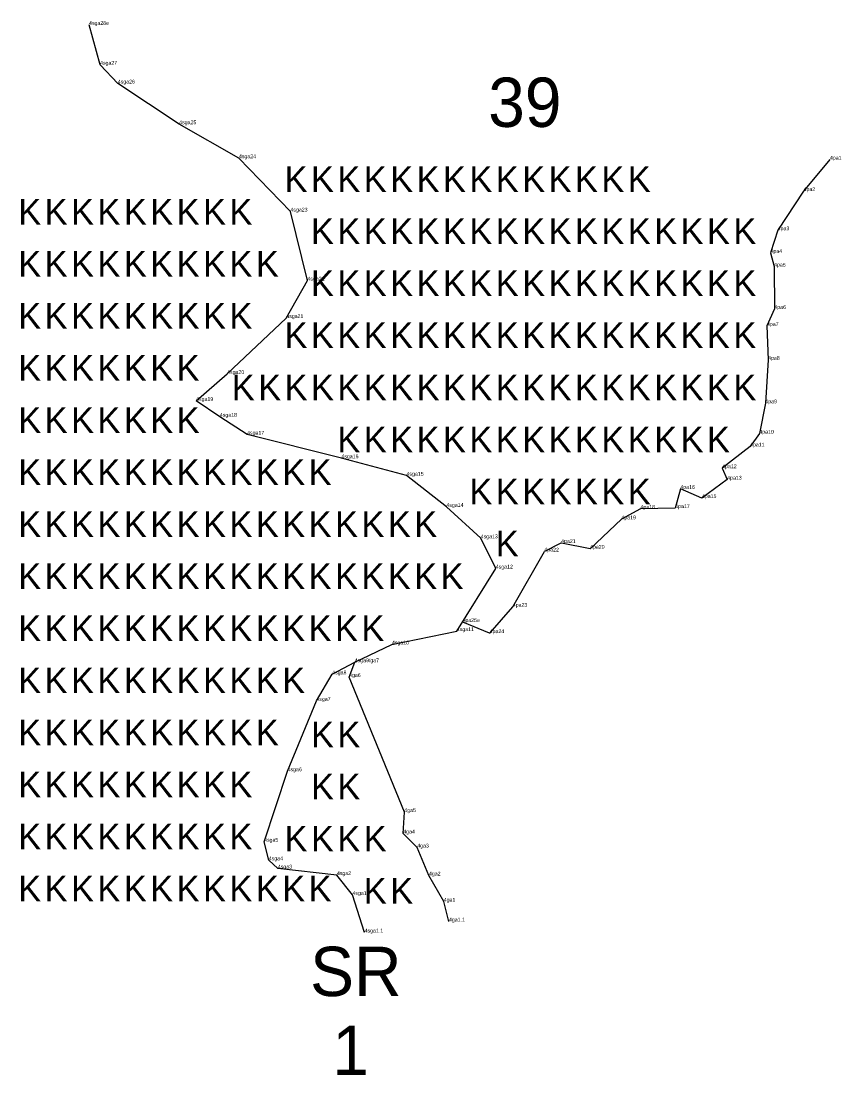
# Model space of a CAD drawing. Extents: x 2072529 to 2268812, y 436423 to 470008.
# Drawn here: x 2105484 to 2106571, y 455709 to 457106 of the extents above; entities that cross this region are included whole.
import ezdxf

# ---------------------------------------------------------------- set-up
doc = ezdxf.new("R2010")
doc.units = 0
for name, color, linetype in [('Old_Level_10', 7, 'Continuous'), ('Old_Level_20', 7, 'Continuous'), ('Old_Level_52', 7, 'Continuous'), ('Old_Level_55', 7, 'Continuous'), ('Old_Level_60', 7, 'Continuous'), ('Old_Level_62', 7, 'Continuous')]:
    doc.layers.add(name, color=color, linetype=linetype)

msp = doc.modelspace()

# ---------------------------------------------------------------- linework, layer by layer
at = {"layer": 'Old_Level_10'}
for points in [[(2106062.282, 456297.209), (2106113.835, 456380.143), (2106093.864, 456420.25), (2106048.406, 456461.855), (2105995.549, 456503.255), (2105909.164, 456526.32), (2105784.245, 456557.627), (2105748.088, 456581.302), (2105716.56, 456602.279), (2105757.699, 456638.052), (2105836.118, 456712.145), (2105864.188, 456761.819), (2105841.652, 456853.308), (2105773.32, 456924.002), (2105694.17, 456969.032), (2105612.78, 457022.979), (2105589.203, 457047.831), (2105574.572, 457100.657)], [(2105939.939, 455897.774), (2105923.903, 455947.526), (2105903.243, 455973.884), (2105824.98, 455982.606), (2105812.935, 455993.508), (2105806.667, 456018.047), (2105837.799, 456111.541), (2105876.028, 456204.781), (2105897.026, 456239.946), (2105926.773, 456256), (2105976.178, 456279.558), (2106062.282, 456297.209)]]:
    msp.add_lwpolyline(points, dxfattribs=at)
at = {"layer": 'Old_Level_20'}
for p, q in [((2105574.572, 457100.657), (2105574.572, 457100.657)), ((2105589.203, 457047.831), (2105589.203, 457047.831)), ((2105612.78, 457022.979), (2105612.78, 457022.979)), ((2105694.17, 456969.032), (2105694.17, 456969.032)), ((2105773.32, 456924.002), (2105773.32, 456924.002)), ((2106556.871, 456922.066), (2106556.871, 456922.066)), ((2106521.967, 456880.477), (2106521.967, 456880.477)), ((2105841.652, 456853.308), (2105841.652, 456853.308)), ((2106487.632, 456828.553), (2106487.632, 456828.553)), ((2106478.129, 456798.496), (2106478.129, 456798.496)), ((2106482.86, 456780.299), (2106482.86, 456780.299)), ((2105864.188, 456761.819), (2105864.188, 456761.819)), ((2106483.242, 456724.185), (2106483.242, 456724.185)), ((2105836.118, 456712.145), (2105836.118, 456712.145)), ((2106473.394, 456701.606), (2106473.394, 456701.606)), ((2106474.882, 456656.72), (2106474.882, 456656.72)), ((2105757.699, 456638.052), (2105757.699, 456638.052)), ((2105716.56, 456602.279), (2105716.56, 456602.279)), ((2106471.292, 456599.174), (2106471.292, 456599.174)), ((2105748.088, 456581.302), (2105748.088, 456581.302)), ((2105784.245, 456557.627), (2105784.245, 456557.627)), ((2106463.267, 456558.92), (2106463.267, 456558.92)), ((2106450.944, 456541.893), (2106450.944, 456541.893)), ((2105909.164, 456526.32), (2105909.164, 456526.32)), ((2106414.009, 456513.158), (2106414.009, 456513.158)), ((2105995.549, 456503.255), (2105995.549, 456503.255)), ((2106420.693, 456498.011), (2106420.693, 456498.011)), ((2106358.619, 456485.679), (2106358.619, 456485.679)), ((2106387.164, 456473.499), (2106387.164, 456473.499)), ((2106048.406, 456461.855), (2106048.406, 456461.855)), ((2106305.765, 456459.324), (2106305.765, 456459.324)), ((2106351.75, 456460.245), (2106351.75, 456460.245)), ((2106280.471, 456445.399), (2106280.471, 456445.399)), ((2106093.864, 456420.25), (2106093.864, 456420.25)), ((2106200.565, 456414.011), (2106200.565, 456414.011)), ((2106178.299, 456402.677), (2106178.299, 456402.677)), ((2106238.836, 456406.41), (2106238.836, 456406.41)), ((2106113.835, 456380.143), (2106113.835, 456380.143)), ((2106136.459, 456329.471), (2106136.459, 456329.471)), ((2106069.762, 456309.307), (2106069.762, 456309.307)), ((2106062.282, 456297.209), (2106062.282, 456297.209)), ((2106105.818, 456294.539), (2106105.818, 456294.539)), ((2105976.178, 456279.558), (2105976.178, 456279.558)), ((2105926.773, 456256), (2105926.773, 456256)), ((2105926.773, 456256), (2105926.773, 456256)), ((2105897.026, 456239.946), (2105897.026, 456239.946)), ((2105919.341, 456236.392), (2105919.341, 456236.392)), ((2105876.028, 456204.781), (2105876.028, 456204.781)), ((2105837.799, 456111.541), (2105837.799, 456111.541)), ((2105992.666, 456057.364), (2105992.666, 456057.364)), ((2105991.255, 456029.053), (2105991.255, 456029.053)), ((2105806.667, 456018.047), (2105806.667, 456018.047)), ((2106009.748, 456010.431), (2106009.748, 456010.431)), ((2105812.935, 455993.508), (2105812.935, 455993.508)), ((2105824.98, 455982.606), (2105824.98, 455982.606)), ((2105903.243, 455973.884), (2105903.243, 455973.884)), ((2106025.274, 455973.286), (2106025.274, 455973.286)), ((2105923.903, 455947.526), (2105923.903, 455947.526)), ((2106044.922, 455938.664), (2106044.922, 455938.664)), ((2106051.803, 455912.411), (2106051.803, 455912.411)), ((2105939.939, 455897.774), (2105939.939, 455897.774)), ((2105939.939, 455897.774), (2105939.939, 455897.774)), ((2105939.939, 455897.774), (2105939.939, 455897.774))]:
    msp.add_line(p, q, dxfattribs=at)
at = {"layer": 'Old_Level_52'}
for p, q in [((2106200.256, 456413.854), (2106178.299, 456402.677)), ((2106238.836, 456406.41), (2106200.905, 456413.944)), ((2106136.509, 456329.558), (2106178.299, 456402.677)), ((2106106.289, 456295.075), (2106136.393, 456329.395)), ((2106069.762, 456309.307), (2106105.158, 456294.809))]:
    msp.add_line(p, q, dxfattribs=at)
for points in [[(2106556.871, 456922.066), (2106521.967, 456880.477), (2106487.632, 456828.553), (2106478.129, 456798.496), (2106482.86, 456780.299), (2106483.242, 456724.185), (2106473.394, 456701.606), (2106474.882, 456656.72), (2106471.292, 456599.174), (2106463.267, 456558.92), (2106450.944, 456541.893), (2106414.009, 456513.158), (2106420.693, 456498.011), (2106387.164, 456473.499), (2106358.619, 456485.679), (2106351.75, 456460.245), (2106305.765, 456459.324), (2106280.471, 456445.399), (2106238.836, 456406.41)], [(2106051.803, 455912.411), (2106044.922, 455938.664), (2106025.274, 455973.286), (2106009.748, 456010.431), (2105991.255, 456029.053), (2105992.666, 456057.364), (2105919.341, 456236.392), (2105926.773, 456256)]]:
    msp.add_lwpolyline(points, dxfattribs=at)
for centre, start, end in [((2106200.71, 456412.963), 78.766669, 116.977331), ((2106135.641, 456330.055), 318.744014, 330.2504), ((2106105.537, 456295.735), 247.726725, 318.744014)]:
    msp.add_arc(centre, 1, start, end, dxfattribs=at)

# ---------------------------------------------------------------- texts
at = {"layer": 'Old_Level_55'}
for p in [(2105833.872, 456879.264), (2105868.872, 456879.264), (2105903.872, 456879.264), (2105938.872, 456879.264), (2105973.872, 456879.264), (2106008.872, 456879.264), (2106043.872, 456879.264), (2106078.872, 456879.264), (2106113.872, 456879.264), (2106148.872, 456879.264), (2106183.872, 456879.264), (2106218.872, 456879.264), (2106253.872, 456879.264), (2106288.872, 456879.264), (2105480.759, 456835.978), (2105515.759, 456835.978), (2105550.759, 456835.978), (2105585.759, 456835.978), (2105620.759, 456835.978), (2105655.759, 456835.978), (2105690.759, 456835.978), (2105725.759, 456835.978), (2105760.759, 456835.978), (2105868.872, 456810.264), (2105903.872, 456810.264), (2105938.872, 456810.264), (2105973.872, 456810.264), (2106008.872, 456810.264), (2106043.872, 456810.264), (2106078.872, 456810.264), (2106113.872, 456810.264), (2106148.872, 456810.264), (2106183.872, 456810.264), (2106218.872, 456810.264), (2106253.872, 456810.264), (2106288.872, 456810.264), (2106323.872, 456810.264), (2106358.872, 456810.264), (2106393.872, 456810.264), (2106428.872, 456810.264), (2105480.759, 456766.978), (2105515.759, 456766.978), (2105550.759, 456766.978), (2105585.759, 456766.978), (2105620.759, 456766.978), (2105655.759, 456766.978), (2105690.759, 456766.978), (2105725.759, 456766.978), (2105760.759, 456766.978), (2105795.759, 456766.978), (2105868.872, 456741.264), (2105903.872, 456741.264), (2105938.872, 456741.264), (2105973.872, 456741.264), (2106008.872, 456741.264), (2106043.872, 456741.264), (2106078.872, 456741.264), (2106113.872, 456741.264), (2106148.872, 456741.264), (2106183.872, 456741.264), (2106218.872, 456741.264), (2106253.872, 456741.264), (2106288.872, 456741.264), (2106323.872, 456741.264), (2106358.872, 456741.264), (2106393.872, 456741.264), (2106428.872, 456741.264), (2105480.759, 456697.978), (2105515.759, 456697.978), (2105550.759, 456697.978), (2105585.759, 456697.978), (2105620.759, 456697.978), (2105655.759, 456697.978), (2105690.759, 456697.978), (2105725.759, 456697.978), (2105760.759, 456697.978), (2105833.872, 456672.264), (2105868.872, 456672.264), (2105903.872, 456672.264), (2105938.872, 456672.264), (2105973.872, 456672.264), (2106008.872, 456672.264), (2106043.872, 456672.264), (2106078.872, 456672.264), (2106113.872, 456672.264), (2106148.872, 456672.264), (2106183.872, 456672.264), (2106218.872, 456672.264), (2106253.872, 456672.264), (2106288.872, 456672.264), (2106323.872, 456672.264), (2106358.872, 456672.264), (2106393.872, 456672.264), (2106428.872, 456672.264), (2105480.759, 456628.978), (2105515.759, 456628.978), (2105550.759, 456628.978), (2105585.759, 456628.978), (2105620.759, 456628.978), (2105655.759, 456628.978), (2105690.759, 456628.978), (2105763.872, 456603.264), (2105798.872, 456603.264), (2105833.872, 456603.264), (2105868.872, 456603.264), (2105903.872, 456603.264), (2105938.872, 456603.264), (2105973.872, 456603.264), (2106008.872, 456603.264), (2106043.872, 456603.264), (2106078.872, 456603.264), (2106113.872, 456603.264), (2106148.872, 456603.264), (2106183.872, 456603.264), (2106218.872, 456603.264), (2106253.872, 456603.264), (2106288.872, 456603.264), (2106323.872, 456603.264), (2106358.872, 456603.264), (2106393.872, 456603.264), (2106428.872, 456603.264), (2105480.759, 456559.978), (2105515.759, 456559.978), (2105550.759, 456559.978), (2105585.759, 456559.978), (2105620.759, 456559.978), (2105655.759, 456559.978), (2105690.759, 456559.978), (2105903.872, 456534.264), (2105938.872, 456534.264), (2105973.872, 456534.264), (2106008.872, 456534.264), (2106043.872, 456534.264), (2106078.872, 456534.264), (2106113.872, 456534.264), (2106148.872, 456534.264), (2106183.872, 456534.264), (2106218.872, 456534.264), (2106253.872, 456534.264), (2106288.872, 456534.264), (2106323.872, 456534.264), (2106358.872, 456534.264), (2106393.872, 456534.264), (2105480.759, 456490.978), (2105515.759, 456490.978), (2105550.759, 456490.978), (2105585.759, 456490.978), (2105620.759, 456490.978), (2105655.759, 456490.978), (2105690.759, 456490.978), (2105725.759, 456490.978), (2105760.759, 456490.978), (2105795.759, 456490.978), (2105830.759, 456490.978), (2105865.759, 456490.978), (2106078.872, 456465.264), (2106113.872, 456465.264), (2106148.872, 456465.264), (2106183.872, 456465.264), (2106218.872, 456465.264), (2106253.872, 456465.264), (2106288.872, 456465.264), (2105480.759, 456421.978), (2105515.759, 456421.978), (2105550.759, 456421.978), (2105585.759, 456421.978), (2105620.759, 456421.978), (2105655.759, 456421.978), (2105690.759, 456421.978), (2105725.759, 456421.978), (2105760.759, 456421.978), (2105795.759, 456421.978), (2105830.759, 456421.978), (2105865.759, 456421.978), (2105900.759, 456421.978), (2105935.759, 456421.978), (2105970.759, 456421.978), (2106005.759, 456421.978), (2106113.872, 456396.264), (2105480.759, 456352.978), (2105515.759, 456352.978), (2105550.759, 456352.978), (2105585.759, 456352.978), (2105620.759, 456352.978), (2105655.759, 456352.978), (2105690.759, 456352.978), (2105725.759, 456352.978), (2105760.759, 456352.978), (2105795.759, 456352.978), (2105830.759, 456352.978), (2105865.759, 456352.978), (2105900.759, 456352.978), (2105935.759, 456352.978), (2105970.759, 456352.978), (2106005.759, 456352.978), (2106040.759, 456352.978), (2105480.759, 456283.978), (2105515.759, 456283.978), (2105550.759, 456283.978), (2105585.759, 456283.978), (2105620.759, 456283.978), (2105655.759, 456283.978), (2105690.759, 456283.978), (2105725.759, 456283.978), (2105760.759, 456283.978), (2105795.759, 456283.978), (2105830.759, 456283.978), (2105865.759, 456283.978), (2105900.759, 456283.978), (2105935.759, 456283.978), (2105480.759, 456214.978), (2105515.759, 456214.978), (2105550.759, 456214.978), (2105585.759, 456214.978), (2105620.759, 456214.978), (2105655.759, 456214.978), (2105690.759, 456214.978), (2105725.759, 456214.978), (2105760.759, 456214.978), (2105795.759, 456214.978), (2105830.759, 456214.978), (2105480.759, 456145.978), (2105515.759, 456145.978), (2105550.759, 456145.978), (2105585.759, 456145.978), (2105620.759, 456145.978), (2105655.759, 456145.978), (2105690.759, 456145.978), (2105725.759, 456145.978), (2105760.759, 456145.978), (2105795.759, 456145.978), (2105868.89, 456143.122), (2105903.89, 456143.122), (2105480.759, 456076.978), (2105515.759, 456076.978), (2105550.759, 456076.978), (2105585.759, 456076.978), (2105620.759, 456076.978), (2105655.759, 456076.978), (2105690.759, 456076.978), (2105725.759, 456076.978), (2105760.759, 456076.978), (2105868.89, 456074.122), (2105903.89, 456074.122), (2105480.759, 456007.978), (2105515.759, 456007.978), (2105550.759, 456007.978), (2105585.759, 456007.978), (2105620.759, 456007.978), (2105655.759, 456007.978), (2105690.759, 456007.978), (2105725.759, 456007.978), (2105760.759, 456007.978), (2105833.89, 456005.122), (2105868.89, 456005.122), (2105903.89, 456005.122), (2105938.89, 456005.122), (2105480.759, 455938.978), (2105515.759, 455938.978), (2105550.759, 455938.978), (2105585.759, 455938.978), (2105620.759, 455938.978), (2105655.759, 455938.978), (2105690.759, 455938.978), (2105725.759, 455938.978), (2105760.759, 455938.978), (2105795.759, 455938.978), (2105830.759, 455938.978), (2105865.759, 455938.978), (2105938.89, 455936.122), (2105973.89, 455936.122)]:
    msp.add_text('K', height=34, dxfattribs=at).set_placement(p)
at = {"layer": 'Old_Level_60'}
for s, p in [('4sga28e', (2105574.572, 457100.657)), ('4sga27', (2105589.203, 457047.831)), ('4sga26', (2105612.78, 457022.979)), ('4sga25', (2105694.17, 456969.032)), ('4sga24', (2105773.32, 456924.002)), ('4pa1', (2106556.871, 456922.066)), ('4pa2', (2106521.967, 456880.477)), ('4sga23', (2105841.652, 456853.308)), ('4pa3', (2106487.632, 456828.553)), ('4pa4', (2106478.129, 456798.496)), ('4pa5', (2106482.86, 456780.299)), ('4sga22', (2105864.188, 456761.819)), ('4sga21', (2105836.118, 456712.145)), ('4pa6', (2106483.242, 456724.185)), ('4pa7', (2106473.394, 456701.606)), ('4pa8', (2106474.882, 456656.72)), ('4sga20', (2105757.699, 456638.052)), ('4sga19', (2105716.56, 456602.279)), ('4pa9', (2106471.292, 456599.174)), ('4sga18', (2105748.088, 456581.302)), ('4pa10', (2106463.267, 456558.92)), ('4sga17', (2105784.245, 456557.627)), ('4pa11', (2106450.944, 456541.893)), ('4sga16', (2105909.164, 456526.32)), ('4sga15', (2105995.549, 456503.255)), ('4pa12', (2106414.009, 456513.158)), ('4pa13', (2106420.693, 456498.011)), ('4pa16', (2106358.619, 456485.679)), ('4sga14', (2106048.406, 456461.855)), ('4pa15', (2106387.164, 456473.499)), ('4pa18', (2106305.765, 456459.324)), ('4pa17', (2106351.75, 456460.245)), ('4pa19', (2106280.471, 456445.399)), ('4sga13', (2106093.864, 456420.25)), ('4pa21', (2106200.565, 456414.011)), ('4pa20', (2106238.836, 456406.41)), ('4pa22', (2106178.299, 456402.677)), ('4sga12', (2106113.835, 456380.143)), ('4pa23', (2106136.459, 456329.471)), ('4pa25e', (2106069.762, 456309.307)), ('4sga11', (2106062.282, 456297.209)), ('4pa24', (2106105.818, 456294.539)), ('4sga10', (2105976.178, 456279.558)), ('4sga9/ga7', (2105926.773, 456256)), ('4sga9', (2105926.773, 456256)), ('4sga8', (2105897.026, 456239.946)), ('4ga6', (2105919.341, 456236.392)), ('4sga7', (2105876.028, 456204.781)), ('4sga6', (2105837.799, 456111.541)), ('4ga5', (2105992.666, 456057.364)), ('4ga4', (2105991.255, 456029.053)), ('4sga5', (2105806.667, 456018.047)), ('4ga3', (2106009.748, 456010.431)), ('4sga4', (2105812.935, 455993.508)), ('4sga3', (2105824.98, 455982.606)), ('4sga2', (2105903.243, 455973.884)), ('4ga2', (2106025.274, 455973.286)), ('4sga1', (2105923.903, 455947.526)), ('4ga1', (2106044.922, 455938.664)), ('4ga1.1', (2106051.803, 455912.411)), ('4sga1.1', (2105939.939, 455897.774)), ('4sga1.1', (2105939.939, 455897.774)), ('4sga1.1', (2105939.939, 455897.774))]:
    msp.add_text(s, height=5, dxfattribs=at).set_placement(p)
at = {"layer": 'Old_Level_62'}
for s, p in [('39', (2106103.78, 456965.465)), ('SR', (2105867.614, 455813.545)), ('1', (2105897.175, 455709.001))]:
    msp.add_text(s, height=65.34, dxfattribs=at).set_placement(p)

doc.saveas('drawing.dxf')
